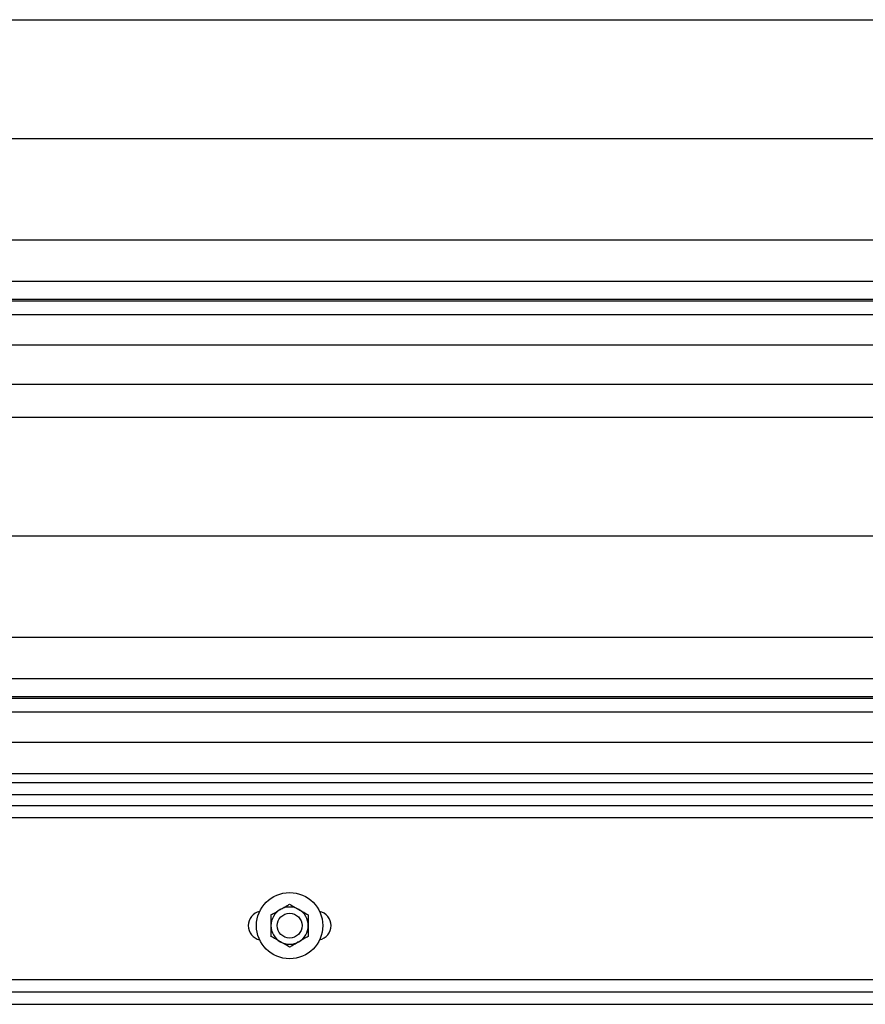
# Model space of a CAD drawing. Header units: inches. Extents: x 170 to 284, y 215 to 248.
# Tile 359 of 656: x 205.909 to 206.346, y 220.133 to 220.642. Entities that reach past the tile are written whole.
import ezdxf

# ---------------------------------------------------------------- set-up
doc = ezdxf.new("R2010")
doc.units = ezdxf.units.IN
doc.header["$LTSCALE"] = 0.25
doc.header["$MEASUREMENT"] = 0
doc.layers.add('RH FRONT OF HOOD', color=7, linetype='Continuous')

msp = doc.modelspace()

# ---------------------------------------------------------------- linework, layer by layer
at = {"layer": 'RH FRONT OF HOOD'}
for p, q in [((202.5768719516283, 220.6417417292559), (206.4560926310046, 220.6417417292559)), ((202.5304915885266, 220.5803492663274), (206.5024760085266, 220.5803492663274)), ((202.5003237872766, 220.527963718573), (206.5326438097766, 220.527963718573)), ((202.5003237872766, 220.5065847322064), (206.5326438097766, 220.5065847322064)), ((206.5326438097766, 220.4970994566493), (202.5003237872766, 220.4970994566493)), ((202.5003237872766, 220.4964600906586), (206.5326438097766, 220.4964600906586)), ((202.5003237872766, 220.4894419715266), (206.5326438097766, 220.4894419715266)), ((202.5003237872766, 220.4737578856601), (206.5326438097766, 220.4737578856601)), ((202.5003237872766, 220.4533698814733), (206.5326438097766, 220.4533698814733)), ((202.5768719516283, 220.4362942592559), (206.4560926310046, 220.4362942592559)), ((202.5304915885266, 220.3749017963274), (206.5024760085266, 220.3749017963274)), ((202.5003237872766, 220.322516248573), (206.5326438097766, 220.322516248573)), ((202.5003237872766, 220.3011372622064), (206.5326438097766, 220.3011372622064)), ((206.5326438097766, 220.2916519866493), (202.5003237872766, 220.2916519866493)), ((202.5003237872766, 220.2910126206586), (206.5326438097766, 220.2910126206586)), ((202.5003237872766, 220.2839945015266), (206.5326438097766, 220.2839945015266)), ((202.5003237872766, 220.2683104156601), (206.5326438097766, 220.2683104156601)), ((206.5326438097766, 220.2519153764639), (202.5003237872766, 220.2519153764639)), ((206.5326438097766, 220.2473327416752), (202.5003237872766, 220.2473327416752)), ((206.5326438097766, 220.241135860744), (202.5003237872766, 220.241135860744)), ((202.5003237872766, 220.2355270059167), (206.5326438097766, 220.2355270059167)), ((206.5326438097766, 220.2291067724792), (202.5003237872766, 220.2291067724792)), ((202.5003237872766, 220.1456437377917), (206.5326438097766, 220.1456437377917)), ((202.5003237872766, 220.1392235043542), (206.5326438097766, 220.1392235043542)), ((202.4919701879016, 220.1328032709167), (206.5409974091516, 220.1328032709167))]:
    msp.add_line(p, q, dxfattribs=at)
for radius in [0.01712062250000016, 0.006420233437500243]:
    msp.add_circle((206.0487795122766, 220.1734647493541), radius, dxfattribs=at)
for centre, radius, start, end in [((206.0487795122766, 220.1734647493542), 0.009621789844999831, 59.99999999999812, 120.0000000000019), ((206.0348690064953, 220.1734647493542), 0.007490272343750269, 102.0515233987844, 257.9484766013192), ((206.0487795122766, 220.1734647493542), 0.009621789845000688, 120.0000000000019, 180), ((206.0487795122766, 220.1734647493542), 0.009621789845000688, 0, 59.99999999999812), ((206.0626900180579, 220.1734647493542), 0.007490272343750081, 282.0515234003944, 77.94847659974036), ((206.0487795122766, 220.1734647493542), 0.009621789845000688, 180, 239.999999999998), ((206.0487795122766, 220.1734647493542), 0.009621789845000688, 300.0000000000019, 0), ((206.0487795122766, 220.1734647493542), 0.009621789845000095, 239.999999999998, 300.0000000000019)]:
    msp.add_arc(centre, radius, start, end, dxfattribs=at)
for points, knots in [([(206.0439686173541, 220.1817974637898), (206.0446411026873, 220.1821857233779), (206.0460103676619, 220.1829762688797), (206.0476047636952, 220.1838967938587), (206.0485135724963, 220.1844214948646), (206.0487795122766, 220.1845750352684)], [0, 0, 0, 0, 0.4057211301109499, 0.8260994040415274, 1, 1, 1, 1]), ([(206.0487795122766, 220.1845750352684), (206.0495269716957, 220.1841434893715), (206.0510491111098, 220.183264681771), (206.0527127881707, 220.1823041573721), (206.0535666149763, 220.181811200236), (206.0535904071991, 220.1817974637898)], [0, 0, 0, 0, 0.4839977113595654, 0.9856213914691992, 1, 1, 1, 1]), ([(206.0391577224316, 220.1790198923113), (206.0399051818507, 220.1794514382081), (206.0414273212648, 220.1803302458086), (206.0430909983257, 220.1812907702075), (206.0439448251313, 220.1817837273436), (206.0439686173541, 220.1817974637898)], [0, 0, 0, 0, 0.4839977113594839, 0.9856213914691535, 1, 1, 1, 1]), ([(206.0391577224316, 220.1790198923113), (206.0391577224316, 220.1785499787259), (206.0391577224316, 220.1767844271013), (206.0391577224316, 220.1748697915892), (206.0391577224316, 220.1734647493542)], [0, 0, 0, 0, 0.2661568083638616, 1, 1, 1, 1]), ([(206.0535904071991, 220.1817974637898), (206.0542628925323, 220.1814092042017), (206.0556321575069, 220.1806186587), (206.0572265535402, 220.179698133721), (206.0581353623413, 220.179173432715), (206.0584013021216, 220.1790198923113)], [0, 0, 0, 0, 0.4057211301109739, 0.8260994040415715, 1, 1, 1, 1]), ([(206.0584013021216, 220.1790198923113), (206.0584013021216, 220.1785499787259), (206.0584013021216, 220.1767844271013), (206.0584013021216, 220.1748697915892), (206.0584013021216, 220.1734647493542)], [0, 0, 0, 0, 0.266156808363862, 1, 1, 1, 1]), ([(206.0391577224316, 220.1734647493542), (206.0391577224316, 220.173338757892), (206.0391577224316, 220.1717880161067), (206.0391577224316, 220.169883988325), (206.0391577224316, 220.1682391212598), (206.0391577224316, 220.1679096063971)], [0, 0, 0, 0, 0.06604494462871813, 0.8129015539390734, 1, 1, 1, 1]), ([(206.0584013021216, 220.1734647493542), (206.0584013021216, 220.173338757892), (206.0584013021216, 220.1717880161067), (206.0584013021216, 220.169883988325), (206.0584013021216, 220.1682391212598), (206.0584013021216, 220.1679096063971)], [0, 0, 0, 0, 0.0660449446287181, 0.8129015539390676, 1, 1, 1, 1]), ([(206.0439686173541, 220.1651320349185), (206.0432961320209, 220.1655202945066), (206.0419268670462, 220.1663108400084), (206.040332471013, 220.1672313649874), (206.0394236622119, 220.1677560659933), (206.0391577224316, 220.1679096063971)], [0, 0, 0, 0, 0.4057211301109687, 0.8260994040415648, 1, 1, 1, 1]), ([(206.0584013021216, 220.1679096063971), (206.0576538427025, 220.1674780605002), (206.0561317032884, 220.1665992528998), (206.0544680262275, 220.1656387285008), (206.0536141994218, 220.1651457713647), (206.0535904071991, 220.1651320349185)], [0, 0, 0, 0, 0.4839977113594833, 0.9856213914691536, 1, 1, 1, 1]), ([(206.0487795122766, 220.16235446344), (206.0480320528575, 220.1627860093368), (206.0465099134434, 220.1636648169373), (206.0448462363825, 220.1646253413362), (206.0439924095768, 220.1651182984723), (206.0439686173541, 220.1651320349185)], [0, 0, 0, 0, 0.483997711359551, 0.9856213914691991, 1, 1, 1, 1]), ([(206.0535904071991, 220.1651320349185), (206.0529179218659, 220.1647437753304), (206.0515486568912, 220.1639532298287), (206.049954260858, 220.1630327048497), (206.0490454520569, 220.1625080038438), (206.0487795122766, 220.16235446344)], [0, 0, 0, 0, 0.4057211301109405, 0.8260994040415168, 1, 1, 1, 1])]:
    msp.add_open_spline(points, degree=3, knots=knots, dxfattribs=at)

doc.saveas('drawing.dxf')
